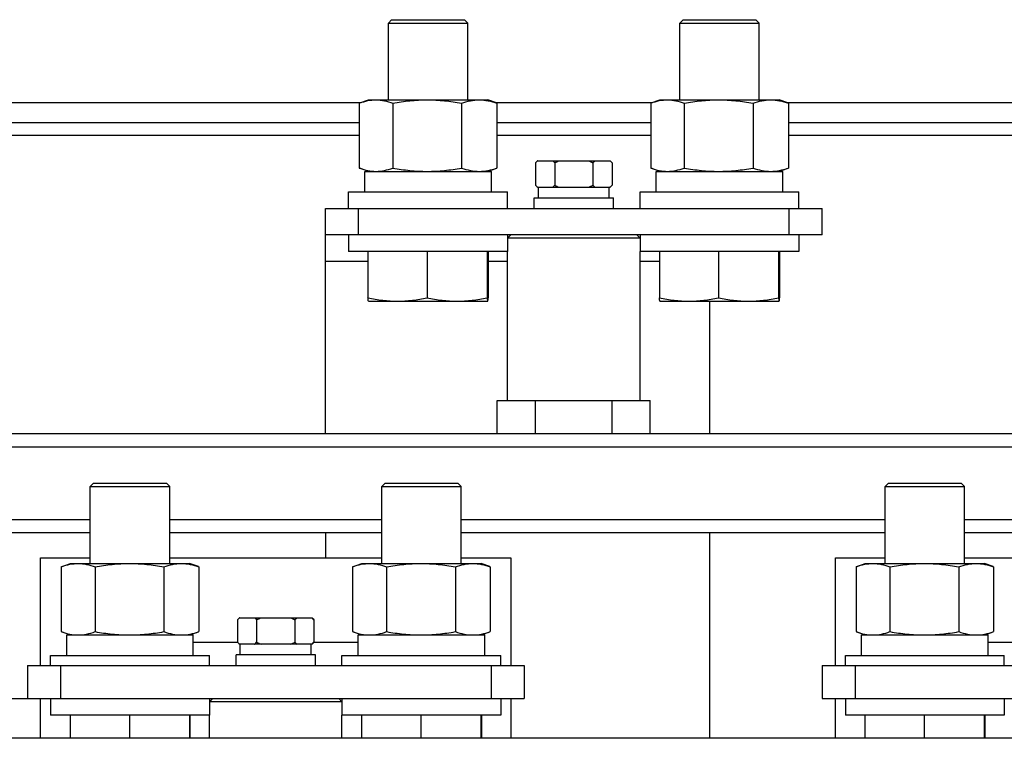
# Model space of a CAD drawing. Header units: millimetres. Extents: x 1117 to 38156, y -1945 to 7303.
# Tile 782 of 831: x 29130 to 29279, y 6586 to 6695. Entities that reach past the tile are written whole.
import ezdxf

# ---------------------------------------------------------------- set-up
doc = ezdxf.new("R2010")
doc.units = ezdxf.units.MM

msp = doc.modelspace()

# ---------------------------------------------------------------- linework, layer by layer
at = {"color": 7, "linetype": 'Continuous'}
for p, q in [((29186.516, 6694.619), (29186.016, 6694.119)), ((29186.516, 6694.619), (29197.516, 6694.619)), ((29197.516, 6694.619), (29198.016, 6694.119)), ((29230.516, 6694.619), (29230.016, 6694.119)), ((29230.516, 6694.619), (29241.516, 6694.619)), ((29241.516, 6694.619), (29242.016, 6694.119)), ((29186.016, 6682.519), (29186.016, 6694.119)), ((29186.016, 6694.119), (29198.015, 6694.119)), ((29198.015, 6694.119), (29198.016, 6694.119)), ((29198.016, 6682.519), (29198.016, 6694.119)), ((29230.016, 6682.519), (29230.016, 6694.119)), ((29230.016, 6694.119), (29242.015, 6694.119)), ((29242.015, 6694.119), (29242.016, 6694.119)), ((29242.016, 6682.519), (29242.016, 6694.119)), ((29181.712, 6682.044), (29183.016, 6682.519)), ((29183.016, 6682.519), (29201.016, 6682.519)), ((29202.32, 6682.044), (29201.016, 6682.519)), ((29225.712, 6682.044), (29227.016, 6682.519)), ((29227.016, 6682.519), (29245.016, 6682.519)), ((29246.32, 6682.044), (29245.016, 6682.519)), ((29123.615, 6682.119), (29181.917, 6682.119)), ((29181.625, 6682.012), (29181.712, 6682.044)), ((29181.625, 6682.012), (29181.625, 6672.226)), ((29186.683, 6682.012), (29186.683, 6672.226)), ((29197.074, 6682.012), (29197.074, 6672.226)), ((29202.115, 6682.119), (29225.917, 6682.119)), ((29202.407, 6682.012), (29202.407, 6672.226)), ((29225.625, 6682.012), (29225.712, 6682.044)), ((29225.625, 6682.012), (29225.625, 6672.226)), ((29230.686, 6682.012), (29230.686, 6672.226)), ((29241.077, 6682.012), (29241.077, 6672.226)), ((29246.115, 6682.119), (29323.016, 6682.119)), ((29246.407, 6682.012), (29246.407, 6672.226)), ((29123.907, 6679.119), (29181.625, 6679.119)), ((29202.407, 6679.119), (29225.625, 6679.119)), ((29246.407, 6679.119), (29326.016, 6679.119)), ((29181.625, 6677.119), (29123.907, 6677.119)), ((29225.625, 6677.119), (29202.407, 6677.119)), ((29328.016, 6677.119), (29246.407, 6677.119)), ((29181.625, 6672.226), (29181.712, 6672.193)), ((29183.016, 6671.719), (29181.712, 6672.193)), ((29201.016, 6671.719), (29202.32, 6672.193)), ((29208.242, 6673.019), (29208.542, 6673.319)), ((29208.242, 6673.019), (29208.242, 6669.619)), ((29208.542, 6673.319), (29219.489, 6673.319)), ((29211.129, 6673.019), (29211.129, 6669.619)), ((29216.903, 6673.019), (29216.903, 6669.619)), ((29219.789, 6673.019), (29219.489, 6673.319)), ((29219.789, 6673.019), (29219.789, 6669.619)), ((29225.625, 6672.226), (29225.712, 6672.193)), ((29227.016, 6671.719), (29225.712, 6672.193)), ((29245.016, 6671.719), (29246.32, 6672.193)), ((29182.466, 6668.619), (29182.466, 6671.719)), ((29182.466, 6671.719), (29201.566, 6671.719)), ((29201.566, 6668.619), (29201.566, 6671.719)), ((29226.466, 6671.719), (29245.566, 6671.719)), ((29226.466, 6668.619), (29226.466, 6671.719)), ((29245.566, 6668.619), (29245.566, 6671.719)), ((29208.542, 6669.319), (29208.242, 6669.619)), ((29208.542, 6669.319), (29219.489, 6669.319)), ((29208.661, 6667.719), (29208.661, 6669.319)), ((29219.371, 6667.719), (29219.371, 6669.319)), ((29219.489, 6669.319), (29219.789, 6669.619)), ((29180.016, 6666.119), (29180.016, 6668.619)), ((29180.016, 6668.619), (29204.016, 6668.619)), ((29204.016, 6666.119), (29204.016, 6668.619)), ((29208.016, 6667.719), (29220.016, 6667.719)), ((29208.016, 6666.119), (29208.016, 6667.719)), ((29220.016, 6666.119), (29220.016, 6667.719)), ((29224.016, 6668.619), (29248.016, 6668.619)), ((29224.016, 6666.119), (29224.016, 6668.619)), ((29248.016, 6666.119), (29248.016, 6668.619)), ((29176.516, 6632.119), (29176.516, 6666.119)), ((29176.516, 6666.119), (29251.516, 6666.119)), ((29181.516, 6662.119), (29181.516, 6666.119)), ((29246.516, 6662.119), (29246.516, 6666.119)), ((29251.516, 6662.119), (29251.516, 6666.119)), ((29251.516, 6662.119), (29176.516, 6662.119)), ((29180.016, 6662.119), (29180.016, 6659.619)), ((29204.016, 6661.619), (29204.516, 6662.119)), ((29204.016, 6662.119), (29204.016, 6659.619)), ((29224.016, 6661.619), (29204.016, 6661.619)), ((29224.016, 6661.619), (29223.516, 6662.119)), ((29224.016, 6662.119), (29224.016, 6659.619)), ((29248.016, 6662.119), (29248.016, 6659.619)), ((29204.016, 6659.619), (29180.016, 6659.619)), ((29182.938, 6659.619), (29182.938, 6652.626)), ((29191.857, 6659.619), (29191.857, 6652.626)), ((29200.935, 6659.619), (29200.935, 6652.626)), ((29201.094, 6659.619), (29201.094, 6652.626)), ((29204.016, 6637.119), (29204.016, 6659.619)), ((29248.016, 6659.619), (29224.016, 6659.619)), ((29224.016, 6637.119), (29224.016, 6659.619)), ((29226.94, 6659.619), (29226.94, 6652.626)), ((29235.861, 6659.619), (29235.861, 6652.626)), ((29244.938, 6659.619), (29244.938, 6652.626)), ((29245.092, 6659.619), (29245.092, 6652.626)), ((29182.938, 6658.119), (29176.516, 6658.119)), ((29204.016, 6658.119), (29201.094, 6658.119)), ((29226.94, 6658.119), (29224.016, 6658.119)), ((29183.017, 6652.119), (29201.015, 6652.119)), ((29227.017, 6652.119), (29245.015, 6652.119)), ((29234.516, 6652.119), (29234.516, 6632.119)), ((29202.469, 6637.119), (29225.563, 6637.119)), ((29202.469, 6632.119), (29202.469, 6637.119)), ((29208.242, 6632.119), (29208.242, 6637.119)), ((29219.789, 6632.119), (29219.789, 6637.119)), ((29225.563, 6632.119), (29225.563, 6637.119)), ((28958.516, 6632.119), (29339.016, 6632.119)), ((28958.516, 6630.119), (29339.016, 6630.119)), ((29141.516, 6624.619), (29141.016, 6624.119)), ((29141.516, 6624.619), (29152.516, 6624.619)), ((29152.516, 6624.619), (29153.016, 6624.119)), ((29185.516, 6624.619), (29185.016, 6624.119)), ((29185.516, 6624.619), (29196.516, 6624.619)), ((29196.516, 6624.619), (29197.016, 6624.119)), ((29261.516, 6624.619), (29261.016, 6624.119)), ((29261.516, 6624.619), (29272.516, 6624.619)), ((29272.516, 6624.619), (29273.016, 6624.119)), ((29141.016, 6612.519), (29141.016, 6624.119)), ((29141.016, 6624.119), (29153.016, 6624.119)), ((29153.016, 6612.519), (29153.016, 6624.119)), ((29153.016, 6624.119), (29153.016, 6624.119)), ((29185.016, 6624.119), (29197.016, 6624.119)), ((29185.016, 6612.519), (29185.016, 6624.119)), ((29197.016, 6612.519), (29197.016, 6624.119)), ((29261.016, 6624.119), (29273.016, 6624.119)), ((29261.016, 6612.519), (29261.016, 6624.119)), ((29273.016, 6612.519), (29273.016, 6624.119)), ((29141.016, 6619.119), (29077.016, 6619.119)), ((29185.016, 6619.119), (29153.016, 6619.119)), ((29261.016, 6619.119), (29197.016, 6619.119)), ((29305.016, 6619.119), (29273.016, 6619.119)), ((29141.016, 6617.119), (29077.016, 6617.119)), ((29185.016, 6617.119), (29153.016, 6617.119)), ((29176.516, 6617.119), (29176.516, 6613.369)), ((29261.016, 6617.119), (29197.016, 6617.119)), ((29234.516, 6617.119), (29234.516, 6586.119)), ((29305.016, 6617.119), (29273.016, 6617.119)), ((29133.516, 6597.119), (29133.516, 6613.369)), ((29133.516, 6613.369), (29141.016, 6613.369)), ((29136.624, 6612.012), (29138.016, 6612.519)), ((29138.016, 6612.519), (29156.016, 6612.519)), ((29153.016, 6613.369), (29185.016, 6613.369)), ((29157.337, 6612.038), (29156.016, 6612.519)), ((29180.624, 6612.012), (29182.016, 6612.519)), ((29182.016, 6612.519), (29200.016, 6612.519)), ((29197.016, 6613.369), (29204.516, 6613.369)), ((29201.337, 6612.038), (29200.016, 6612.519)), ((29204.516, 6613.369), (29204.516, 6597.119)), ((29253.516, 6613.369), (29261.016, 6613.369)), ((29253.516, 6597.119), (29253.516, 6613.369)), ((29256.624, 6612.012), (29258.016, 6612.519)), ((29258.016, 6612.519), (29276.016, 6612.519)), ((29273.016, 6613.369), (29305.016, 6613.369)), ((29277.337, 6612.038), (29276.016, 6612.519)), ((29136.624, 6612.012), (29136.624, 6602.226)), ((29141.739, 6612.012), (29141.739, 6602.226)), ((29152.131, 6612.012), (29152.131, 6602.226)), ((29157.408, 6612.012), (29157.408, 6602.226)), ((29180.624, 6612.012), (29180.624, 6602.226)), ((29185.742, 6612.012), (29185.742, 6602.226)), ((29196.134, 6612.012), (29196.134, 6602.226)), ((29201.408, 6612.012), (29201.408, 6602.226)), ((29256.624, 6612.012), (29256.624, 6602.226)), ((29261.748, 6612.012), (29261.748, 6602.226)), ((29272.14, 6612.012), (29272.14, 6602.226)), ((29277.408, 6612.012), (29277.408, 6602.226)), ((29163.242, 6604.019), (29163.542, 6604.319)), ((29163.242, 6604.019), (29163.242, 6600.619)), ((29163.542, 6604.319), (29174.489, 6604.319)), ((29166.129, 6604.019), (29166.129, 6600.619)), ((29171.903, 6604.019), (29171.903, 6600.619)), ((29174.789, 6604.019), (29174.489, 6604.319)), ((29174.789, 6604.019), (29174.789, 6600.619)), ((29136.624, 6602.226), (29138.016, 6601.719)), ((29156.016, 6601.719), (29157.337, 6602.2)), ((29180.624, 6602.226), (29182.016, 6601.719)), ((29200.016, 6601.719), (29201.337, 6602.2)), ((29256.624, 6602.226), (29258.016, 6601.719)), ((29276.016, 6601.719), (29277.337, 6602.2)), ((29137.466, 6601.719), (29156.566, 6601.719)), ((29137.466, 6598.619), (29137.466, 6601.719)), ((29156.566, 6598.619), (29156.566, 6601.719)), ((29156.566, 6600.619), (29163.242, 6600.619)), ((29163.542, 6600.319), (29163.242, 6600.619)), ((29174.489, 6600.319), (29174.789, 6600.619)), ((29174.789, 6600.619), (29181.466, 6600.619)), ((29181.466, 6601.719), (29200.566, 6601.719)), ((29181.466, 6598.619), (29181.466, 6601.719)), ((29200.566, 6598.619), (29200.566, 6601.719)), ((29257.466, 6601.719), (29276.566, 6601.719)), ((29257.466, 6598.619), (29257.466, 6601.719)), ((29276.566, 6598.619), (29276.566, 6601.719)), ((29276.566, 6600.619), (29283.242, 6600.619)), ((29174.489, 6600.319), (29163.542, 6600.319)), ((29163.661, 6598.719), (29163.661, 6600.319)), ((29174.371, 6598.719), (29174.371, 6600.319)), ((29135.016, 6598.619), (29159.016, 6598.619)), ((29135.016, 6597.119), (29135.016, 6598.619)), ((29159.016, 6597.119), (29159.016, 6598.619)), ((29175.016, 6598.719), (29163.016, 6598.719)), ((29163.016, 6597.119), (29163.016, 6598.719)), ((29175.016, 6597.119), (29175.016, 6598.719)), ((29179.016, 6598.619), (29203.016, 6598.619)), ((29179.016, 6597.119), (29179.016, 6598.619)), ((29203.016, 6597.119), (29203.016, 6598.619)), ((29255.016, 6598.619), (29279.016, 6598.619)), ((29255.016, 6597.119), (29255.016, 6598.619)), ((29279.016, 6597.119), (29279.016, 6598.619)), ((29131.516, 6597.119), (29206.516, 6597.119)), ((29131.516, 6597.119), (29131.516, 6592.119)), ((29136.516, 6597.119), (29136.516, 6592.119)), ((29201.516, 6597.119), (29201.516, 6592.119)), ((29206.516, 6597.119), (29206.516, 6592.119)), ((29251.516, 6597.119), (29326.516, 6597.119)), ((29251.516, 6597.119), (29251.516, 6592.119)), ((29256.516, 6597.119), (29256.516, 6592.119)), ((29117.016, 6592.119), (29131.516, 6592.119)), ((29131.516, 6592.119), (29206.516, 6592.119)), ((29133.516, 6586.119), (29133.516, 6592.119)), ((29135.016, 6592.119), (29135.016, 6589.619)), ((29159.016, 6591.619), (29159.516, 6592.119)), ((29159.016, 6592.119), (29159.016, 6589.619)), ((29179.016, 6591.619), (29178.516, 6592.119)), ((29179.016, 6592.119), (29179.016, 6589.619)), ((29203.016, 6592.119), (29203.016, 6589.619)), ((29204.516, 6592.119), (29204.516, 6586.119)), ((29251.516, 6592.119), (29325.016, 6592.119)), ((29253.516, 6586.119), (29253.516, 6592.119)), ((29255.016, 6592.119), (29255.016, 6589.619)), ((29279.016, 6592.119), (29279.016, 6589.619)), ((29179.016, 6591.619), (29159.016, 6591.619)), ((29159.016, 6589.619), (29135.016, 6589.619)), ((29137.969, 6589.619), (29137.969, 6586.119)), ((29146.922, 6589.619), (29146.922, 6586.119)), ((29155.969, 6589.619), (29155.969, 6586.119)), ((29156.063, 6589.619), (29156.063, 6586.119)), ((29159.016, 6586.119), (29159.016, 6589.619)), ((29203.016, 6589.619), (29179.016, 6589.619)), ((29179.016, 6586.119), (29179.016, 6589.619)), ((29181.971, 6589.619), (29181.971, 6586.119)), ((29190.926, 6589.619), (29190.926, 6586.119)), ((29199.971, 6589.619), (29199.971, 6586.119)), ((29200.061, 6589.619), (29200.061, 6586.119)), ((29279.016, 6589.619), (29255.016, 6589.619)), ((29257.975, 6589.619), (29257.975, 6586.119)), ((29266.933, 6589.619), (29266.933, 6586.119)), ((29275.974, 6589.619), (29275.974, 6586.119)), ((29276.057, 6589.619), (29276.057, 6586.119)), ((29319.016, 6586.119), (28899.016, 6586.119))]:
    msp.add_line(p, q, dxfattribs=at)
for centre, start, end in [((29210.817, 6670.561), 129.13644, 129.50125), ((29217.215, 6672.077), 309.13644, 309.50124), ((29165.817, 6601.561), 129.13644, 129.50125), ((29172.215, 6603.077), 309.13644, 309.50124)]:
    msp.add_arc(centre, 3.556, start, end, dxfattribs=at)
for points, knots in [([(29181.712, 6682.044), (29182.108, 6682.188), (29182.909, 6682.428), (29183.743, 6682.519), (29184.154, 6682.519)], [0, 0, 0, 0, 0.5065016, 1, 1, 1, 1]), ([(29184.154, 6682.519), (29184.58, 6682.519), (29185.445, 6682.421), (29186.273, 6682.165), (29186.683, 6682.012)], [0, 0, 0, 0, 0.493135, 1, 1, 1, 1]), ([(29186.683, 6682.012), (29187.54, 6682.168), (29189.265, 6682.424), (29191.008, 6682.519), (29191.878, 6682.519)], [0, 0, 0, 0, 0.5000368, 1, 1, 1, 1]), ([(29191.878, 6682.519), (29192.749, 6682.519), (29194.492, 6682.424), (29196.217, 6682.168), (29197.074, 6682.012)], [0, 0, 0, 0, 0.4999634, 1, 1, 1, 1]), ([(29197.074, 6682.012), (29197.507, 6682.166), (29198.382, 6682.421), (29199.292, 6682.519), (29199.741, 6682.519)], [0, 0, 0, 0, 0.5059936, 1, 1, 1, 1]), ([(29199.741, 6682.519), (29200.189, 6682.519), (29201.099, 6682.421), (29201.974, 6682.166), (29202.407, 6682.012)], [0, 0, 0, 0, 0.4940064, 1, 1, 1, 1]), ([(29225.712, 6682.044), (29226.108, 6682.188), (29226.91, 6682.428), (29227.744, 6682.519), (29228.156, 6682.519)], [0, 0, 0, 0, 0.5064905, 1, 1, 1, 1]), ([(29228.156, 6682.519), (29228.582, 6682.519), (29229.447, 6682.421), (29230.276, 6682.165), (29230.686, 6682.012)], [0, 0, 0, 0, 0.4931467, 1, 1, 1, 1]), ([(29230.686, 6682.012), (29231.543, 6682.168), (29233.268, 6682.424), (29235.011, 6682.519), (29235.882, 6682.519)], [0, 0, 0, 0, 0.5000368, 1, 1, 1, 1]), ([(29235.882, 6682.519), (29236.753, 6682.519), (29238.496, 6682.424), (29240.22, 6682.168), (29241.077, 6682.012)], [0, 0, 0, 0, 0.4999634, 1, 1, 1, 1]), ([(29241.077, 6682.012), (29241.51, 6682.166), (29242.385, 6682.421), (29243.294, 6682.519), (29243.742, 6682.519)], [0, 0, 0, 0, 0.5060036, 1, 1, 1, 1]), ([(29243.742, 6682.519), (29244.191, 6682.519), (29245.1, 6682.421), (29245.974, 6682.166), (29246.407, 6682.012)], [0, 0, 0, 0, 0.4939964, 1, 1, 1, 1]), ([(29181.712, 6672.193), (29182.108, 6672.049), (29182.909, 6671.81), (29183.743, 6671.719), (29184.154, 6671.719)], [0, 0, 0, 0, 0.5065016, 1, 1, 1, 1]), ([(29184.154, 6671.719), (29184.58, 6671.719), (29185.445, 6671.817), (29186.273, 6672.072), (29186.683, 6672.226)], [0, 0, 0, 0, 0.493135, 1, 1, 1, 1]), ([(29186.683, 6672.226), (29187.54, 6672.07), (29189.265, 6671.813), (29191.008, 6671.719), (29191.878, 6671.719)], [0, 0, 0, 0, 0.5000368, 1, 1, 1, 1]), ([(29191.878, 6671.719), (29192.749, 6671.719), (29194.492, 6671.813), (29196.217, 6672.07), (29197.074, 6672.226)], [0, 0, 0, 0, 0.4999634, 1, 1, 1, 1]), ([(29197.074, 6672.226), (29197.507, 6672.072), (29198.382, 6671.816), (29199.292, 6671.719), (29199.741, 6671.719)], [0, 0, 0, 0, 0.5059936, 1, 1, 1, 1]), ([(29199.741, 6671.719), (29200.189, 6671.719), (29201.099, 6671.816), (29201.974, 6672.072), (29202.407, 6672.226)], [0, 0, 0, 0, 0.4940064, 1, 1, 1, 1]), ([(29208.242, 6673.019), (29208.268, 6673.044), (29208.369, 6673.143), (29208.474, 6673.238), (29208.555, 6673.304)], [0, 0, 0, 0, 0.255041, 1, 1, 1, 1]), ([(29210.799, 6673.319), (29210.827, 6673.296), (29210.941, 6673.2), (29211.05, 6673.098), (29211.129, 6673.019)], [0, 0, 0, 0, 0.2445583, 1, 1, 1, 1]), ([(29216.903, 6673.019), (29216.93, 6673.046), (29217.036, 6673.15), (29217.147, 6673.249), (29217.233, 6673.319)], [0, 0, 0, 0, 0.2553529, 1, 1, 1, 1]), ([(29219.46, 6673.319), (29219.488, 6673.296), (29219.602, 6673.2), (29219.71, 6673.098), (29219.789, 6673.019)], [0, 0, 0, 0, 0.2445583, 1, 1, 1, 1]), ([(29225.712, 6672.193), (29226.108, 6672.049), (29226.91, 6671.81), (29227.744, 6671.719), (29228.156, 6671.719)], [0, 0, 0, 0, 0.5064905, 1, 1, 1, 1]), ([(29228.156, 6671.719), (29228.582, 6671.719), (29229.447, 6671.817), (29230.276, 6672.072), (29230.686, 6672.226)], [0, 0, 0, 0, 0.4931467, 1, 1, 1, 1]), ([(29230.686, 6672.226), (29231.543, 6672.07), (29233.268, 6671.813), (29235.011, 6671.719), (29235.882, 6671.719)], [0, 0, 0, 0, 0.5000368, 1, 1, 1, 1]), ([(29235.882, 6671.719), (29236.753, 6671.719), (29238.496, 6671.813), (29240.22, 6672.07), (29241.077, 6672.226)], [0, 0, 0, 0, 0.4999634, 1, 1, 1, 1]), ([(29241.077, 6672.226), (29241.51, 6672.072), (29242.385, 6671.816), (29243.294, 6671.719), (29243.742, 6671.719)], [0, 0, 0, 0, 0.5060036, 1, 1, 1, 1]), ([(29243.742, 6671.719), (29244.191, 6671.719), (29245.1, 6671.816), (29245.974, 6672.072), (29246.407, 6672.226)], [0, 0, 0, 0, 0.4939964, 1, 1, 1, 1]), ([(29208.242, 6669.619), (29208.269, 6669.592), (29208.375, 6669.488), (29208.486, 6669.389), (29208.572, 6669.319)], [0, 0, 0, 0, 0.2553529, 1, 1, 1, 1]), ([(29210.799, 6669.319), (29210.827, 6669.342), (29210.941, 6669.437), (29211.05, 6669.539), (29211.129, 6669.619)], [0, 0, 0, 0, 0.2445583, 1, 1, 1, 1]), ([(29216.903, 6669.619), (29216.93, 6669.592), (29217.036, 6669.488), (29217.147, 6669.389), (29217.233, 6669.319)], [0, 0, 0, 0, 0.2553529, 1, 1, 1, 1]), ([(29219.477, 6669.333), (29219.504, 6669.355), (29219.611, 6669.446), (29219.714, 6669.543), (29219.789, 6669.619)], [0, 0, 0, 0, 0.2448779, 1, 1, 1, 1]), ([(29183.017, 6652.119), (29183.013, 6652.119), (29183.003, 6652.132), (29182.995, 6652.157), (29182.985, 6652.201), (29182.972, 6652.287), (29182.955, 6652.431), (29182.944, 6652.555), (29182.938, 6652.626)], [0, 0, 0, 0, 0.0255157, 0.0787991, 0.1628877, 0.277081, 0.589419, 1, 1, 1, 1]), ([(29182.938, 6652.626), (29183.672, 6652.47), (29185.15, 6652.214), (29186.649, 6652.119), (29187.397, 6652.119)], [0, 0, 0, 0, 0.5008154, 1, 1, 1, 1]), ([(29187.397, 6652.119), (29188.145, 6652.119), (29189.645, 6652.214), (29191.123, 6652.47), (29191.857, 6652.626)], [0, 0, 0, 0, 0.4991846, 1, 1, 1, 1]), ([(29191.857, 6652.626), (29192.604, 6652.47), (29194.109, 6652.214), (29195.635, 6652.119), (29196.396, 6652.119)], [0, 0, 0, 0, 0.5007127, 1, 1, 1, 1]), ([(29196.396, 6652.119), (29197.158, 6652.119), (29198.683, 6652.214), (29200.188, 6652.47), (29200.935, 6652.626)], [0, 0, 0, 0, 0.4992873, 1, 1, 1, 1]), ([(29200.935, 6652.626), (29200.941, 6652.555), (29200.953, 6652.431), (29200.969, 6652.287), (29200.983, 6652.201), (29200.993, 6652.157), (29201.001, 6652.132), (29201.01, 6652.119), (29201.015, 6652.119)], [0, 0, 0, 0, 0.410581, 0.7229191, 0.8371123, 0.9212009, 0.9744843, 1, 1, 1, 1]), ([(29201.015, 6652.119), (29201.019, 6652.119), (29201.029, 6652.132), (29201.036, 6652.157), (29201.046, 6652.201), (29201.06, 6652.287), (29201.077, 6652.431), (29201.088, 6652.555), (29201.094, 6652.626)], [0, 0, 0, 0, 0.0255157, 0.0787991, 0.1628877, 0.277081, 0.589419, 1, 1, 1, 1]), ([(29227.017, 6652.119), (29227.013, 6652.119), (29227.003, 6652.132), (29226.996, 6652.157), (29226.986, 6652.201), (29226.973, 6652.287), (29226.956, 6652.431), (29226.945, 6652.555), (29226.94, 6652.626)], [0, 0, 0, 0, 0.0251799, 0.0783413, 0.1623992, 0.2766183, 0.5891283, 1, 1, 1, 1]), ([(29226.94, 6652.626), (29227.674, 6652.47), (29229.152, 6652.214), (29230.652, 6652.119), (29231.4, 6652.119)], [0, 0, 0, 0, 0.500814, 1, 1, 1, 1]), ([(29231.4, 6652.119), (29232.148, 6652.119), (29233.648, 6652.214), (29235.127, 6652.47), (29235.861, 6652.626)], [0, 0, 0, 0, 0.499186, 1, 1, 1, 1]), ([(29235.861, 6652.626), (29236.608, 6652.47), (29238.113, 6652.214), (29239.638, 6652.119), (29240.399, 6652.119)], [0, 0, 0, 0, 0.5007139, 1, 1, 1, 1]), ([(29240.399, 6652.119), (29241.16, 6652.119), (29242.686, 6652.214), (29244.19, 6652.47), (29244.938, 6652.626)], [0, 0, 0, 0, 0.4992861, 1, 1, 1, 1]), ([(29244.938, 6652.626), (29244.943, 6652.555), (29244.954, 6652.431), (29244.971, 6652.287), (29244.984, 6652.201), (29244.994, 6652.157), (29245.001, 6652.132), (29245.011, 6652.119), (29245.015, 6652.119)], [0, 0, 0, 0, 0.4108717, 0.7233818, 0.8376008, 0.9216587, 0.9748201, 1, 1, 1, 1]), ([(29245.015, 6652.119), (29245.019, 6652.119), (29245.029, 6652.132), (29245.036, 6652.157), (29245.046, 6652.201), (29245.059, 6652.287), (29245.076, 6652.431), (29245.087, 6652.555), (29245.092, 6652.626)], [0, 0, 0, 0, 0.0251799, 0.0783413, 0.1623992, 0.2766182, 0.5891283, 1, 1, 1, 1]), ([(29136.695, 6612.038), (29137.098, 6612.184), (29137.914, 6612.427), (29138.763, 6612.519), (29139.181, 6612.519)], [0, 0, 0, 0, 0.5063906, 1, 1, 1, 1]), ([(29139.181, 6612.519), (29139.612, 6612.519), (29140.486, 6612.421), (29141.324, 6612.165), (29141.739, 6612.012)], [0, 0, 0, 0, 0.4933251, 1, 1, 1, 1]), ([(29141.739, 6612.012), (29142.596, 6612.168), (29144.321, 6612.424), (29146.064, 6612.519), (29146.935, 6612.519)], [0, 0, 0, 0, 0.5000364, 1, 1, 1, 1]), ([(29146.935, 6612.519), (29147.806, 6612.519), (29149.549, 6612.424), (29151.274, 6612.168), (29152.131, 6612.012)], [0, 0, 0, 0, 0.4999637, 1, 1, 1, 1]), ([(29152.131, 6612.012), (29152.559, 6612.165), (29153.424, 6612.421), (29154.325, 6612.519), (29154.769, 6612.519)], [0, 0, 0, 0, 0.5061601, 1, 1, 1, 1]), ([(29154.769, 6612.519), (29155.213, 6612.519), (29156.114, 6612.421), (29156.979, 6612.165), (29157.408, 6612.012)], [0, 0, 0, 0, 0.4938399, 1, 1, 1, 1]), ([(29180.695, 6612.038), (29181.099, 6612.184), (29181.915, 6612.427), (29182.764, 6612.519), (29183.183, 6612.519)], [0, 0, 0, 0, 0.5063797, 1, 1, 1, 1]), ([(29183.183, 6612.519), (29183.614, 6612.519), (29184.489, 6612.421), (29185.327, 6612.165), (29185.742, 6612.012)], [0, 0, 0, 0, 0.4933364, 1, 1, 1, 1]), ([(29185.742, 6612.012), (29186.599, 6612.168), (29188.324, 6612.424), (29190.067, 6612.519), (29190.938, 6612.519)], [0, 0, 0, 0, 0.5000364, 1, 1, 1, 1]), ([(29190.938, 6612.519), (29191.809, 6612.519), (29193.552, 6612.424), (29195.277, 6612.168), (29196.134, 6612.012)], [0, 0, 0, 0, 0.4999637, 1, 1, 1, 1]), ([(29196.134, 6612.012), (29196.562, 6612.165), (29197.427, 6612.421), (29198.327, 6612.519), (29198.771, 6612.519)], [0, 0, 0, 0, 0.5061704, 1, 1, 1, 1]), ([(29198.771, 6612.519), (29199.215, 6612.519), (29200.115, 6612.421), (29200.98, 6612.165), (29201.408, 6612.012)], [0, 0, 0, 0, 0.4938296, 1, 1, 1, 1]), ([(29256.695, 6612.038), (29257.099, 6612.184), (29257.916, 6612.427), (29258.767, 6612.519), (29259.186, 6612.519)], [0, 0, 0, 0, 0.506361, 1, 1, 1, 1]), ([(29259.186, 6612.519), (29259.617, 6612.519), (29260.493, 6612.421), (29261.333, 6612.165), (29261.748, 6612.012)], [0, 0, 0, 0, 0.493356, 1, 1, 1, 1]), ([(29261.748, 6612.012), (29262.605, 6612.168), (29264.33, 6612.424), (29266.073, 6612.519), (29266.944, 6612.519)], [0, 0, 0, 0, 0.5000364, 1, 1, 1, 1]), ([(29266.944, 6612.519), (29267.815, 6612.519), (29269.558, 6612.424), (29271.283, 6612.168), (29272.14, 6612.012)], [0, 0, 0, 0, 0.4999638, 1, 1, 1, 1]), ([(29272.14, 6612.012), (29272.568, 6612.165), (29273.431, 6612.421), (29274.331, 6612.519), (29274.774, 6612.519)], [0, 0, 0, 0, 0.5061882, 1, 1, 1, 1]), ([(29274.774, 6612.519), (29275.217, 6612.519), (29276.116, 6612.421), (29276.98, 6612.165), (29277.408, 6612.012)], [0, 0, 0, 0, 0.4938118, 1, 1, 1, 1]), ([(29163.242, 6604.019), (29163.268, 6604.044), (29163.369, 6604.143), (29163.474, 6604.238), (29163.555, 6604.304)], [0, 0, 0, 0, 0.255041, 1, 1, 1, 1]), ([(29165.799, 6604.319), (29165.827, 6604.296), (29165.941, 6604.2), (29166.05, 6604.098), (29166.129, 6604.019)], [0, 0, 0, 0, 0.2445583, 1, 1, 1, 1]), ([(29171.903, 6604.019), (29171.93, 6604.046), (29172.036, 6604.15), (29172.147, 6604.249), (29172.233, 6604.319)], [0, 0, 0, 0, 0.2553529, 1, 1, 1, 1]), ([(29174.46, 6604.319), (29174.488, 6604.296), (29174.602, 6604.2), (29174.71, 6604.098), (29174.789, 6604.019)], [0, 0, 0, 0, 0.2445583, 1, 1, 1, 1]), ([(29136.695, 6602.2), (29137.098, 6602.054), (29137.914, 6601.811), (29138.763, 6601.719), (29139.181, 6601.719)], [0, 0, 0, 0, 0.5063906, 1, 1, 1, 1]), ([(29139.181, 6601.719), (29139.612, 6601.719), (29140.486, 6601.817), (29141.324, 6602.072), (29141.739, 6602.226)], [0, 0, 0, 0, 0.4933251, 1, 1, 1, 1]), ([(29141.739, 6602.226), (29142.596, 6602.07), (29144.321, 6601.813), (29146.064, 6601.719), (29146.935, 6601.719)], [0, 0, 0, 0, 0.5000364, 1, 1, 1, 1]), ([(29146.935, 6601.719), (29147.806, 6601.719), (29149.549, 6601.813), (29151.274, 6602.07), (29152.131, 6602.226)], [0, 0, 0, 0, 0.4999637, 1, 1, 1, 1]), ([(29152.131, 6602.226), (29152.559, 6602.072), (29153.424, 6601.816), (29154.325, 6601.719), (29154.769, 6601.719)], [0, 0, 0, 0, 0.5061601, 1, 1, 1, 1]), ([(29154.769, 6601.719), (29155.213, 6601.719), (29156.114, 6601.816), (29156.979, 6602.072), (29157.408, 6602.226)], [0, 0, 0, 0, 0.4938399, 1, 1, 1, 1]), ([(29180.695, 6602.2), (29181.099, 6602.054), (29181.915, 6601.811), (29182.764, 6601.719), (29183.183, 6601.719)], [0, 0, 0, 0, 0.5063797, 1, 1, 1, 1]), ([(29183.183, 6601.719), (29183.614, 6601.719), (29184.489, 6601.817), (29185.327, 6602.072), (29185.742, 6602.226)], [0, 0, 0, 0, 0.4933364, 1, 1, 1, 1]), ([(29185.742, 6602.226), (29186.599, 6602.07), (29188.324, 6601.813), (29190.067, 6601.719), (29190.938, 6601.719)], [0, 0, 0, 0, 0.5000364, 1, 1, 1, 1]), ([(29190.938, 6601.719), (29191.809, 6601.719), (29193.552, 6601.813), (29195.277, 6602.07), (29196.134, 6602.226)], [0, 0, 0, 0, 0.4999637, 1, 1, 1, 1]), ([(29196.134, 6602.226), (29196.562, 6602.072), (29197.427, 6601.816), (29198.327, 6601.719), (29198.771, 6601.719)], [0, 0, 0, 0, 0.5061704, 1, 1, 1, 1]), ([(29198.771, 6601.719), (29199.215, 6601.719), (29200.115, 6601.816), (29200.98, 6602.072), (29201.408, 6602.226)], [0, 0, 0, 0, 0.4938296, 1, 1, 1, 1]), ([(29256.695, 6602.2), (29257.099, 6602.054), (29257.916, 6601.811), (29258.767, 6601.719), (29259.186, 6601.719)], [0, 0, 0, 0, 0.506361, 1, 1, 1, 1]), ([(29259.186, 6601.719), (29259.617, 6601.719), (29260.493, 6601.817), (29261.333, 6602.072), (29261.748, 6602.226)], [0, 0, 0, 0, 0.493356, 1, 1, 1, 1]), ([(29261.748, 6602.226), (29262.605, 6602.07), (29264.33, 6601.813), (29266.073, 6601.719), (29266.944, 6601.719)], [0, 0, 0, 0, 0.5000364, 1, 1, 1, 1]), ([(29266.944, 6601.719), (29267.815, 6601.719), (29269.558, 6601.813), (29271.283, 6602.07), (29272.14, 6602.226)], [0, 0, 0, 0, 0.4999638, 1, 1, 1, 1]), ([(29272.14, 6602.226), (29272.568, 6602.072), (29273.431, 6601.816), (29274.331, 6601.719), (29274.774, 6601.719)], [0, 0, 0, 0, 0.5061882, 1, 1, 1, 1]), ([(29274.774, 6601.719), (29275.217, 6601.719), (29276.116, 6601.816), (29276.98, 6602.072), (29277.408, 6602.226)], [0, 0, 0, 0, 0.4938118, 1, 1, 1, 1]), ([(29163.242, 6600.619), (29163.269, 6600.592), (29163.375, 6600.488), (29163.486, 6600.389), (29163.572, 6600.319)], [0, 0, 0, 0, 0.2553529, 1, 1, 1, 1]), ([(29165.799, 6600.319), (29165.827, 6600.342), (29165.941, 6600.437), (29166.05, 6600.539), (29166.129, 6600.619)], [0, 0, 0, 0, 0.2445583, 1, 1, 1, 1]), ([(29171.903, 6600.619), (29171.93, 6600.592), (29172.036, 6600.488), (29172.147, 6600.389), (29172.233, 6600.319)], [0, 0, 0, 0, 0.2553529, 1, 1, 1, 1]), ([(29174.477, 6600.333), (29174.504, 6600.355), (29174.611, 6600.446), (29174.714, 6600.543), (29174.789, 6600.619)], [0, 0, 0, 0, 0.2448779, 1, 1, 1, 1])]:
    msp.add_open_spline(points, degree=3, knots=knots, dxfattribs=at)
for points in [[(29211.129, 6673.019), (29211.345, 6673.127), (29211.565, 6673.228), (29211.789, 6673.319)], [(29216.243, 6673.319), (29216.467, 6673.228), (29216.687, 6673.127), (29216.903, 6673.019)], [(29211.129, 6669.619), (29211.345, 6669.511), (29211.565, 6669.41), (29211.789, 6669.319)], [(29216.243, 6669.319), (29216.467, 6669.41), (29216.687, 6669.511), (29216.903, 6669.619)], [(29166.129, 6604.019), (29166.345, 6604.127), (29166.565, 6604.228), (29166.789, 6604.319)], [(29171.243, 6604.319), (29171.467, 6604.228), (29171.687, 6604.127), (29171.903, 6604.019)], [(29166.129, 6600.619), (29166.345, 6600.511), (29166.565, 6600.41), (29166.789, 6600.319)], [(29171.243, 6600.319), (29171.467, 6600.41), (29171.687, 6600.511), (29171.903, 6600.619)]]:
    msp.add_open_spline(points, degree=3, dxfattribs=at)

doc.saveas('drawing.dxf')
